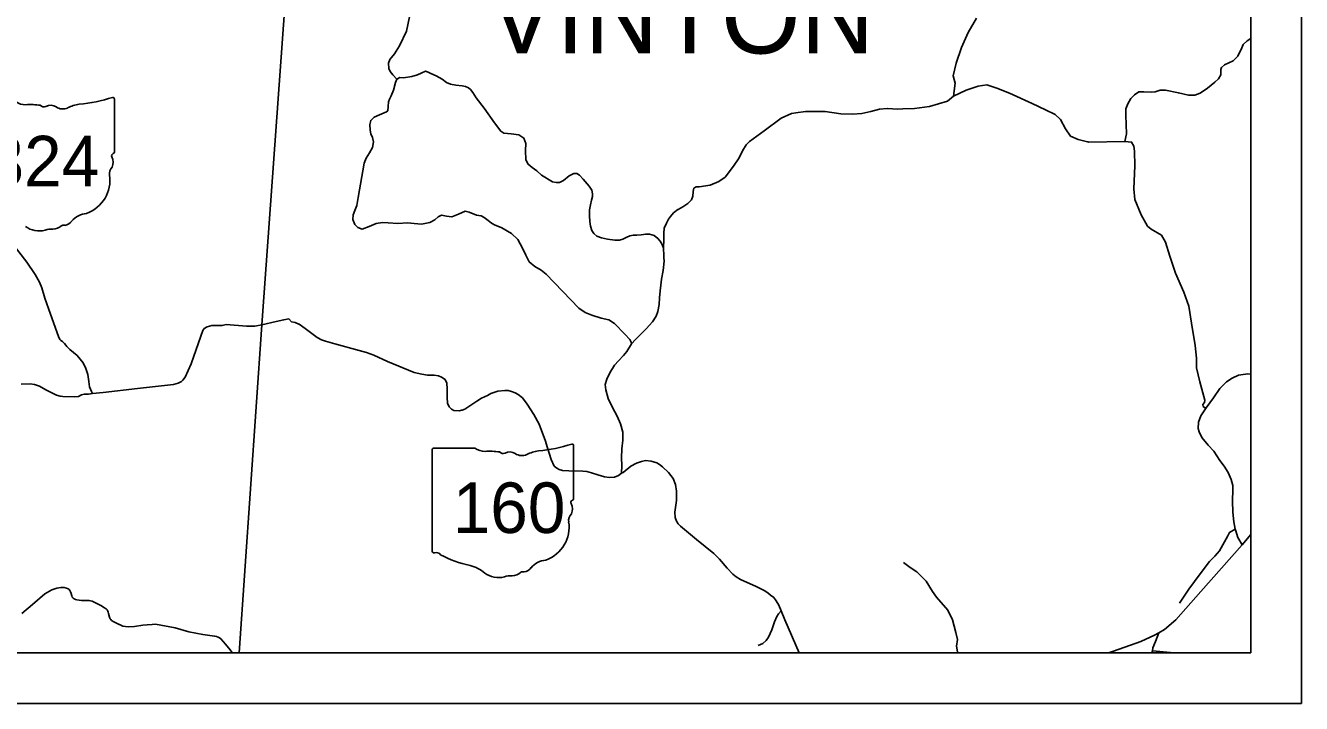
# Model space of a CAD drawing. Extents: x -22 to 431, y -18 to 160.
# Drawn here: x -17.504 to -14.978, y 22.164 to 23.506 of the extents above; entities that cross this region are included whole.
import ezdxf

# ---------------------------------------------------------------- set-up
doc = ezdxf.new("R2010")
doc.units = 0
for name, color, linetype in [('GM_X_Adjacent_County_Text', 7, 'Continuous'), ('GM_X_Airport_Location_Class_2', 7, 'Continuous'), ('GM_X_County_Road', 7, 'Continuous'), ('GM_X_County_Road_Text', 7, 'Continuous'), ('GM_X_County_ROW', 7, 'Continuous'), ('GM_X_Major_River_Text', 7, 'Continuous'), ('GM_X_Minor_River_Text', 7, 'Continuous'), ('GM_X_Section', 7, 'Continuous')]:
    doc.layers.add(name, color=color, linetype=linetype)

msp = doc.modelspace()

# ---------------------------------------------------------------- linework, layer by layer
at = {"layer": 'GM_X_Adjacent_County_Text'}
msp.add_line((-15.2737, 22.2642), (-15.2727, 22.2681), dxfattribs=at)
for points in [[(-15.1139, 22.5643), (-15.114, 22.5682), (-15.1134, 22.5841), (-15.1135, 22.5957), (-15.1167, 22.6072), (-15.1229, 22.6213), (-15.1307, 22.6337), (-15.1391, 22.6453), (-15.1511, 22.6636), (-15.1625, 22.6754), (-15.1748, 22.6909), (-15.1804, 22.7019), (-15.1823, 22.7087), (-15.1814, 22.721), (-15.1769, 22.7335), (-15.1665, 22.7491), (-15.152, 22.769), (-15.1393, 22.7873), (-15.1259, 22.8008), (-15.1148, 22.8082), (-15.1023, 22.8137), (-15.0841, 22.8164), (-15.0776, 22.8159)], [(-15.0952, 22.4779), (-15.1039, 22.493), (-15.1085, 22.5079), (-15.1087, 22.509), (-15.1115, 22.5237), (-15.1133, 22.5426), (-15.1139, 22.5643), (-15.1139, 22.5643)], [(-15.2727, 22.2681), (-15.2716, 22.2741), (-15.2665, 22.2867), (-15.2602, 22.3041)]]:
    msp.add_lwpolyline(points, dxfattribs=at)
at = {"layer": 'GM_X_Airport_Location_Class_2'}
for p, q in [((-17.3278, 23.3606), (-17.3278, 23.2559)), ((-17.3278, 23.2559), (-17.3278, 23.2559)), ((-16.6988, 22.666), (-16.6988, 22.4659)), ((-16.6988, 22.4659), (-16.6988, 22.666)), ((-16.6988, 22.4659), (-16.6988, 22.666)), ((-16.696, 22.6695), (-16.614, 22.6695)), ((-16.4186, 22.6744), (-16.4186, 22.5697)), ((-16.4186, 22.5698), (-16.4186, 22.5697))]:
    msp.add_line(p, q, dxfattribs=at)
for centre, major_axis, start_param, end_param in [((-17.5036, 23.3788), (0.0315, 0), 4.042523, 4.731795), ((-17.4932, 23.2433), (0.113, 0), 1.404758, 1.657858), ((-17.4675, 23.3536), (0.00908, 0), 3.836095, 5.185415), ((-17.4542, 23.3305), (0.0189, 0), 0.950623, 2.079405), ((-17.4298, 23.3622), (0.0227, 0), 4.081561, 5.145723), ((-17.3897, 23.2945), (0.0598, 0), 1.699011, 2.107814), ((-17.4276, 23.6284), (0.2971, 0), 4.814394, 5.042369), ((-17.3309, 23.361), (0.00312, 0), 6.141152, 7.989035), ((-17.3285, 23.2482), (0.00483, 0), 1.883978, 3.671073), ((-17.3592, 23.235), (0.029, 0), 5.934695, 6.695948), ((-17.3311, 23.2555), (0.00334, 0), 5.05454, 6.418171), ((-17.3166, 23.2121), (0.0211, 0), 2.387724, 3.262537), ((-17.411, 23.1987), (0.0743, 0), 5.101752, 6.440018), ((-17.4312, 23.1326), (0.024, 0), 4.937069, 5.64225), ((-17.3796, 23.0959), (0.0407, 0), 1.647645, 2.488434), ((-17.4767, 23.1395), (0.0426, 0), 4.026481, 4.996735), ((-17.4521, 23.0703), (0.035, 0), 1.495662, 1.94098), ((-17.449, 23.1245), (0.0227, 0), 4.691044, 5.507374), ((-17.4285, 23.1051), (0.00639, 0), 1.147584, 2.315152), ((-16.6956, 22.6664), (0.00325, 0), 1.712693, 3.28349), ((-16.5944, 22.6927), (0.0315, 0), 4.042523, 4.731795), ((-16.584, 22.5571), (0.113, 0), 1.404758, 1.657858), ((-16.5583, 22.6675), (0.00908, 0), 3.836095, 5.185415), ((-16.545, 22.6443), (0.0189, 0), 0.950623, 2.079405), ((-16.4805, 22.6083), (0.0598, 0), 1.699011, 2.107814), ((-16.5184, 22.9423), (0.2971, 0), 4.814394, 5.042369), ((-16.4217, 22.6748), (0.00312, 0), 6.141152, 7.989035), ((-16.5206, 22.6761), (0.0227, 0), 4.081561, 5.145723), ((-16.4193, 22.562), (0.00483, 0), 1.883978, 3.671073), ((-16.45, 22.5488), (0.029, 0), 5.934695, 6.695948), ((-16.4219, 22.5693), (0.00334, 0), 5.05454, 6.418171), ((-16.4074, 22.5259), (0.0211, 0), 2.387724, 3.262537), ((-16.5018, 22.5126), (0.0743, 0), 5.101752, 6.440018), ((-16.6955, 22.4655), (0.00327, 0), 3.00124, 4.508301), ((-16.695, 22.4859), (0.025, 0), 4.665946, 4.897461), ((-16.6899, 22.4543), (0.00901, 0), 0.519207, 1.627899), ((-16.5762, 22.6341), (0.2145, 0), 4.195997, 4.488961), ((-16.6401, 22.376), (0.0671, 0), 0.823519, 1.323587), ((-16.522, 22.4465), (0.024, 0), 4.937069, 5.64225), ((-16.4704, 22.4097), (0.0407, 0), 1.647645, 2.488434), ((-16.5675, 22.4534), (0.0426, 0), 4.026481, 4.996735), ((-16.5429, 22.3842), (0.035, 0), 1.495662, 1.94098), ((-16.5398, 22.4384), (0.0227, 0), 4.691044, 5.507374), ((-16.5193, 22.419), (0.00639, 0), 1.147584, 2.315152)]:
    msp.add_ellipse(centre, major_axis=major_axis, ratio=0.941176, start_param=start_param, end_param=end_param, dxfattribs=at)
at = {"layer": 'GM_X_County_Road'}
for points in [[(-15.6666, 23.3664), (-15.6633, 23.3923), (-15.6671, 23.4067), (-15.6613, 23.4316), (-15.6504, 23.4629), (-15.6373, 23.4921), (-15.6207, 23.5209)], [(-15.3273, 23.2765), (-15.3243, 23.2918), (-15.325, 23.3284), (-15.3254, 23.3409), (-15.3216, 23.3511), (-15.3154, 23.3617), (-15.3084, 23.3688), (-15.2995, 23.3749), (-15.2895, 23.3751), (-15.2743, 23.3744), (-15.267, 23.3749), (-15.2573, 23.3784), (-15.2471, 23.378), (-15.2213, 23.3726), (-15.2015, 23.3685), (-15.189, 23.3679), (-15.1784, 23.3725), (-15.1637, 23.3818), (-15.1489, 23.3938), (-15.1416, 23.4005), (-15.1374, 23.4086), (-15.1371, 23.4188), (-15.136, 23.423), (-15.1301, 23.4285), (-15.1127, 23.4362), (-15.1034, 23.4455), (-15.0957, 23.462), (-15.0929, 23.4688), (-15.0852, 23.476), (-15.0776, 23.4802)], [(-16.212, 23.1418), (-16.2119, 23.1418), (-16.2027, 23.1475), (-16.1927, 23.1536), (-16.1854, 23.1609), (-16.1829, 23.1684), (-16.1822, 23.1772), (-16.1815, 23.1815), (-16.1803, 23.184), (-16.176, 23.1869), (-16.1701, 23.1865), (-16.1482, 23.1904), (-16.131, 23.1971), (-16.1184, 23.206), (-16.1018, 23.2275), (-16.0907, 23.2444), (-16.084, 23.2583), (-16.0772, 23.2699), (-16.0704, 23.2768), (-16.0412, 23.2977), (-16.0078, 23.3227), (-15.9872, 23.3317), (-15.9786, 23.333), (-15.9785, 23.333)], [(-17.3177, 22.3205), (-17.311, 22.3172), (-17.3006, 22.3161), (-17.2879, 22.3167), (-17.2713, 22.3192), (-17.2628, 22.3196), (-17.2531, 22.3206), (-17.2461, 22.3209), (-17.2073, 22.3138), (-17.1804, 22.306), (-17.1524, 22.3006), (-17.1293, 22.2975), (-17.1257, 22.2968), (-17.1226, 22.2957), (-17.1194, 22.2943), (-17.1168, 22.2924), (-17.1078, 22.2818), (-17.0983, 22.2705), (-17.0954, 22.266), (-17.0948, 22.2642)]]:
    msp.add_lwpolyline(points, dxfattribs=at)
at = {"layer": 'GM_X_County_ROW'}
for points in [[(-17.3711, 22.7777), (-17.373, 22.7817), (-17.3751, 22.7861), (-17.3771, 22.7907), (-17.3781, 22.8014), (-17.3801, 22.8151), (-17.384, 22.8273), (-17.3893, 22.8386), (-17.4015, 22.8528), (-17.4162, 22.8649), (-17.4188, 22.8672), (-17.4222, 22.8705), (-17.4242, 22.8732), (-17.4266, 22.877), (-17.4305, 22.8807), (-17.4335, 22.8827), (-17.4355, 22.8848), (-17.4381, 22.8904), (-17.4544, 22.9347), (-17.4657, 22.9662), (-17.4716, 22.9866), (-17.4757, 22.9979), (-17.4845, 23.0134), (-17.5011, 23.0376), (-17.5371, 23.0846)], [(-16.9888, 22.9244), (-16.9926, 22.9238), (-17.0074, 22.9203), (-17.0358, 22.9136), (-17.0499, 22.9107), (-17.0662, 22.9107), (-17.1063, 22.9144), (-17.1144, 22.9123), (-17.1257, 22.9124), (-17.1348, 22.912), (-17.144, 22.9099), (-17.1497, 22.9062), (-17.1528, 22.9021), (-17.1566, 22.8911), (-17.1757, 22.8365), (-17.1874, 22.8098), (-17.192, 22.8044), (-17.1947, 22.8018), (-17.2012, 22.7983), (-17.2106, 22.7958), (-17.2819, 22.7874), (-17.3501, 22.78), (-17.3711, 22.7777), (-17.3791, 22.7767), (-17.3876, 22.7761), (-17.393, 22.7749), (-17.3991, 22.772), (-17.4074, 22.7712), (-17.4301, 22.772), (-17.4351, 22.7725), (-17.4424, 22.7745), (-17.4632, 22.785), (-17.4763, 22.7921), (-17.4859, 22.7955), (-17.4944, 22.7966), (-17.5124, 22.7962)], [(-16.9623, 22.9152), (-16.9698, 22.9182), (-16.9771, 22.9199), (-16.9821, 22.9255), (-16.9888, 22.9244)], [(-16.6391, 22.745), (-16.6404, 22.7445), (-16.6444, 22.7433), (-16.6556, 22.7439), (-16.6601, 22.7466), (-16.6651, 22.7511), (-16.668, 22.7587), (-16.6689, 22.7697), (-16.6689, 22.7872), (-16.6695, 22.798), (-16.6731, 22.8057), (-16.6799, 22.8102), (-16.6863, 22.8126), (-16.6944, 22.8137), (-16.7082, 22.8143), (-16.7189, 22.816), (-16.734, 22.8192), (-16.7872, 22.8411), (-16.8142, 22.8534), (-16.8285, 22.8586), (-16.8432, 22.8627), (-16.8911, 22.8757), (-16.9097, 22.881), (-16.9178, 22.884), (-16.926, 22.8884), (-16.9501, 22.9065), (-16.9619, 22.915), (-16.9623, 22.9152)], [(-16.4733, 22.6806), (-16.4736, 22.6815), (-16.4742, 22.6834), (-16.487, 22.7169), (-16.4971, 22.736), (-16.5105, 22.7568), (-16.5197, 22.7689), (-16.5281, 22.7757), (-16.5343, 22.7792), (-16.5418, 22.782), (-16.5482, 22.7839), (-16.5548, 22.7838), (-16.5685, 22.7822), (-16.5828, 22.7777), (-16.5893, 22.7739), (-16.601, 22.7684), (-16.6102, 22.7627), (-16.6203, 22.7559), (-16.6339, 22.7467), (-16.6391, 22.745)], [(-15.9723, 22.2642), (-16.0003, 22.3296), (-16.0077, 22.3474), (-16.0124, 22.3589), (-16.0176, 22.3673), (-16.0225, 22.3737), (-16.0285, 22.3788), (-16.0341, 22.3832), (-16.0414, 22.3881), (-16.057, 22.3956), (-16.0881, 22.4097), (-16.0971, 22.4148), (-16.1036, 22.4199), (-16.1146, 22.4322), (-16.1299, 22.45), (-16.1409, 22.4608), (-16.1754, 22.4888), (-16.2067, 22.515), (-16.2117, 22.5195), (-16.2152, 22.5247), (-16.2177, 22.5323), (-16.2181, 22.5428), (-16.2152, 22.5657), (-16.2146, 22.5846), (-16.2166, 22.5974), (-16.2217, 22.6092), (-16.2308, 22.6215), (-16.2425, 22.6326), (-16.2486, 22.6373), (-16.2537, 22.6402), (-16.2648, 22.6436), (-16.2763, 22.645), (-16.2843, 22.6433), (-16.2944, 22.6401), (-16.3053, 22.6338), (-16.3207, 22.6212), (-16.3236, 22.6198), (-16.3297, 22.6157), (-16.3379, 22.6123), (-16.3478, 22.6115), (-16.3574, 22.6128), (-16.3704, 22.6165), (-16.3832, 22.6207), (-16.3924, 22.6234), (-16.4006, 22.6243), (-16.4282, 22.6248), (-16.4403, 22.6256), (-16.4475, 22.6273), (-16.452, 22.6299), (-16.4572, 22.6339), (-16.4628, 22.6468), (-16.4733, 22.6806)], [(-15.3597, 22.2642), (-15.3497, 22.2674), (-15.2958, 22.2871), (-15.2686, 22.2993), (-15.2602, 22.3041), (-15.2485, 22.3108), (-15.2265, 22.3294), (-15.1771, 22.3856), (-15.0952, 22.4779), (-15.0776, 22.4987)]]:
    msp.add_lwpolyline(points, dxfattribs=at)
at = {"layer": 'GM_X_Major_River_Text'}
for p, q in [((-17.0358, 22.9136), (-16.9617, 23.9351)), ((-17.0808, 22.2642), (-17.0358, 22.9136))]:
    msp.add_line(p, q, dxfattribs=at)
at = {"layer": 'GM_X_Minor_River_Text'}
msp.add_line((-15.2727, 22.2681), (-15.2294, 22.2642), dxfattribs=at)
for points in [[(-16.7436, 23.5232), (-16.7495, 23.4949), (-16.763, 23.4657), (-16.7732, 23.4503), (-16.7822, 23.4387), (-16.7854, 23.4317), (-16.7842, 23.4207), (-16.7815, 23.4152), (-16.7764, 23.4082), (-16.7684, 23.4002), (-16.7714, 23.3931), (-16.7751, 23.3783), (-16.7798, 23.3671), (-16.7834, 23.3602), (-16.785, 23.3547), (-16.7856, 23.346), (-16.7865, 23.3375), (-16.7893, 23.335), (-16.8027, 23.3292), (-16.8135, 23.3245), (-16.8201, 23.3184), (-16.8221, 23.3102), (-16.8213, 23.2992), (-16.8201, 23.292), (-16.8169, 23.2847), (-16.8148, 23.2756), (-16.8168, 23.2648), (-16.8226, 23.2539), (-16.8294, 23.2437), (-16.8335, 23.2334), (-16.8449, 23.1655), (-16.8479, 23.1501), (-16.8515, 23.1399), (-16.8552, 23.1312), (-16.8559, 23.1219), (-16.8519, 23.1122), (-16.846, 23.1066), (-16.8369, 23.1028), (-16.8233, 23.1082), (-16.8095, 23.1141), (-16.7972, 23.1159), (-16.7855, 23.1152), (-16.7664, 23.1145), (-16.7475, 23.1157), (-16.7344, 23.1142), (-16.72, 23.1131), (-16.703, 23.1161), (-16.6932, 23.1214), (-16.6866, 23.1275), (-16.68, 23.1304), (-16.6701, 23.1285), (-16.6599, 23.1276), (-16.6465, 23.133), (-16.6331, 23.1385), (-16.6257, 23.1369), (-16.6111, 23.1305), (-16.6013, 23.1292), (-16.5956, 23.1262), (-16.588, 23.12), (-16.5812, 23.1147), (-16.5753, 23.1113), (-16.5607, 23.1055), (-16.5417, 23.0942), (-16.5292, 23.0825), (-16.5195, 23.0653), (-16.5135, 23.0513), (-16.5068, 23.0386), (-16.4953, 23.029), (-16.4827, 23.022), (-16.4731, 23.0139), (-16.4242, 22.9631), (-16.4082, 22.9465), (-16.3955, 22.9382), (-16.3825, 22.9328), (-16.3639, 22.9266), (-16.3489, 22.9236), (-16.3377, 22.9163), (-16.3174, 22.8953), (-16.3073, 22.8846), (-16.3046, 22.8796), (-16.3041, 22.8758), (-16.3135, 22.8606), (-16.3198, 22.8527), (-16.3295, 22.8422), (-16.3374, 22.8336), (-16.3466, 22.8186), (-16.3526, 22.8059), (-16.3559, 22.7953), (-16.3546, 22.7852), (-16.3505, 22.768), (-16.3417, 22.7502), (-16.3322, 22.7326), (-16.3257, 22.7177), (-16.3211, 22.7012), (-16.321, 22.6851), (-16.3234, 22.6684), (-16.3239, 22.6507), (-16.3232, 22.6354), (-16.3236, 22.6198)], [(-16.2409, 23.0653), (-16.2436, 23.0729), (-16.2472, 23.0791), (-16.2518, 23.0848), (-16.2594, 23.0902), (-16.2683, 23.0932), (-16.2757, 23.0932), (-16.285, 23.0916), (-16.2933, 23.0914), (-16.301, 23.0908), (-16.3071, 23.0895), (-16.3144, 23.0866), (-16.3209, 23.083), (-16.3279, 23.081), (-16.3369, 23.0812), (-16.3517, 23.0832), (-16.3634, 23.0858), (-16.3724, 23.0894), (-16.3786, 23.0941), (-16.3824, 23.1005), (-16.3853, 23.1089), (-16.3865, 23.1183), (-16.3871, 23.1291), (-16.3873, 23.1413), (-16.3853, 23.1511), (-16.3829, 23.1604), (-16.381, 23.1674), (-16.381, 23.1729), (-16.3824, 23.1801), (-16.3877, 23.1883), (-16.3997, 23.2022), (-16.4068, 23.2102), (-16.4121, 23.2134), (-16.4183, 23.2133), (-16.4274, 23.2084), (-16.4385, 23.1996), (-16.4466, 23.1956), (-16.4534, 23.1954), (-16.4604, 23.1967), (-16.4821, 23.2102), (-16.4916, 23.2185), (-16.5005, 23.2251), (-16.5083, 23.2315), (-16.5132, 23.2402), (-16.5137, 23.2584), (-16.513, 23.2726), (-16.517, 23.2834), (-16.5271, 23.2898), (-16.542, 23.292), (-16.5568, 23.2929), (-16.563, 23.2967), (-16.5754, 23.3135), (-16.596, 23.3422), (-16.6112, 23.3632), (-16.6182, 23.3734), (-16.623, 23.3795), (-16.6268, 23.3825), (-16.6325, 23.3851), (-16.6395, 23.3866), (-16.652, 23.3881), (-16.6626, 23.3899), (-16.6705, 23.3931), (-16.6789, 23.3999), (-16.6907, 23.4067), (-16.7011, 23.4112), (-16.7068, 23.414), (-16.7121, 23.4159), (-16.7206, 23.4117), (-16.7278, 23.4082), (-16.7387, 23.4053), (-16.7557, 23.4028), (-16.7627, 23.4031), (-16.7684, 23.4002)], [(-15.4009, 23.2761), (-15.4194, 23.2808), (-15.4346, 23.2872), (-15.445, 23.3015), (-15.4546, 23.3199), (-15.4654, 23.3297), (-15.4842, 23.3395), (-15.5106, 23.3516), (-15.5558, 23.3723), (-15.5808, 23.3823), (-15.6007, 23.3887), (-15.618, 23.3862), (-15.6413, 23.3784), (-15.6666, 23.3664)], [(-15.9785, 23.333), (-15.9595, 23.336), (-15.9205, 23.3359), (-15.8896, 23.3315), (-15.8658, 23.3308), (-15.8482, 23.3322), (-15.8304, 23.3361), (-15.8128, 23.3405), (-15.7979, 23.3417)], [(-15.7979, 23.3417), (-15.7978, 23.3417), (-15.7973, 23.3417), (-15.7773, 23.3407), (-15.7671, 23.3409), (-15.7439, 23.3421), (-15.7138, 23.3457), (-15.6786, 23.3565), (-15.6666, 23.3664)], [(-15.1696, 22.7598), (-15.1694, 22.7601), (-15.1692, 22.7646), (-15.179, 22.8006), (-15.1851, 22.8283), (-15.1852, 22.8474), (-15.188, 22.8728), (-15.1955, 22.9172), (-15.2009, 22.9509), (-15.2103, 22.9786), (-15.2269, 23.0162), (-15.2382, 23.0498), (-15.2466, 23.0772), (-15.2546, 23.0911), (-15.275, 23.1033), (-15.2826, 23.1092), (-15.2953, 23.1315), (-15.3074, 23.1618), (-15.3097, 23.1827), (-15.3078, 23.2283), (-15.3081, 23.2575), (-15.3092, 23.267), (-15.3138, 23.2753), (-15.3273, 23.2765), (-15.3282, 23.2766), (-15.3983, 23.2755), (-15.4008, 23.2761), (-15.4009, 23.2761)], [(-16.24, 23.047), (-16.2403, 23.0509), (-16.2409, 23.0653), (-16.2401, 23.0827), (-16.2397, 23.0949), (-16.2394, 23.1049), (-16.2347, 23.115), (-16.231, 23.1228), (-16.227, 23.1279), (-16.2208, 23.1351), (-16.2123, 23.1416), (-16.212, 23.1418)], [(-16.3041, 22.8758), (-16.2958, 22.8846), (-16.2747, 22.9059), (-16.2622, 22.9198), (-16.2551, 22.931), (-16.2517, 22.9401), (-16.2493, 22.9542), (-16.2483, 22.9673), (-16.247, 22.9811), (-16.2457, 22.9923), (-16.2443, 23.0037), (-16.2413, 23.0209), (-16.2395, 23.0395), (-16.24, 23.0468), (-16.24, 23.047)], [(-15.1665, 22.7491), (-15.1699, 22.75), (-15.1722, 22.7523), (-15.1726, 22.7559), (-15.1697, 22.7597), (-15.1696, 22.7598)], [(-15.1237, 22.4961), (-15.1236, 22.4963), (-15.1202, 22.5026), (-15.1087, 22.509)], [(-15.219, 22.3626), (-15.2004, 22.3907), (-15.1779, 22.4211), (-15.1596, 22.4454), (-15.149, 22.4557), (-15.1402, 22.4665), (-15.13, 22.4838), (-15.1237, 22.4961)], [(-15.658, 22.2642), (-15.6587, 22.2664), (-15.6605, 22.2774), (-15.6586, 22.291), (-15.6617, 22.3048), (-15.6686, 22.3295), (-15.6774, 22.3488), (-15.7002, 22.3743), (-15.7079, 22.3859), (-15.7204, 22.4061), (-15.7389, 22.425), (-15.7524, 22.4333), (-15.7652, 22.4434)], [(-17.5111, 22.3425), (-17.4902, 22.3602), (-17.4657, 22.3812), (-17.4517, 22.3888), (-17.4419, 22.3921), (-17.4376, 22.3932), (-17.4333, 22.394), (-17.4302, 22.394), (-17.4272, 22.3938), (-17.4227, 22.3927), (-17.4194, 22.3909), (-17.4176, 22.3895), (-17.4162, 22.3879), (-17.4147, 22.3849), (-17.4135, 22.382), (-17.412, 22.3771), (-17.4111, 22.3748), (-17.4094, 22.3727), (-17.4072, 22.3711), (-17.4046, 22.3698), (-17.4021, 22.3691), (-17.3928, 22.3682), (-17.3803, 22.368), (-17.3775, 22.3679), (-17.3751, 22.3675), (-17.372, 22.3665), (-17.3694, 22.3651), (-17.3536, 22.3574), (-17.3484, 22.3543), (-17.3443, 22.3512), (-17.3423, 22.3493), (-17.3408, 22.3472), (-17.3399, 22.3452), (-17.3391, 22.3425), (-17.3375, 22.3347), (-17.337, 22.3332), (-17.3362, 22.3315), (-17.3351, 22.3301), (-17.3336, 22.3287), (-17.3287, 22.3258), (-17.3181, 22.3207), (-17.3177, 22.3205)], [(-16.0532, 22.2791), (-16.0441, 22.283), (-16.0373, 22.2887), (-16.0326, 22.2953), (-16.0259, 22.3098), (-16.0207, 22.3257), (-16.0165, 22.3365), (-16.0132, 22.3419), (-16.0077, 22.3474)]]:
    msp.add_lwpolyline(points, dxfattribs=at)
at = {"layer": 'GM_X_Section'}
for p, q in [((-14.9776, 29.1642), (-14.9776, 22.1642)), ((-15.0776, 29.0642), (-15.0776, 22.2642)), ((-15.0776, 29.0642), (-15.0776, 22.2642)), ((-21.8776, 22.2642), (-15.0776, 22.2642)), ((-15.0776, 22.2642), (-21.8776, 22.2642)), ((-21.9776, 22.1642), (-14.9776, 22.1642))]:
    msp.add_line(p, q, dxfattribs=at)

# ---------------------------------------------------------------- texts
at = {"layer": 'GM_X_Airport_Location_Class_2'}
for s, p in [('324', (-17.5809, 23.1878)), ('160', (-16.658, 22.5016))]:
    msp.add_text(s, height=0.1, dxfattribs=at).set_placement(p)
at = {"layer": 'GM_X_County_Road_Text'}
msp.add_text('VINTON', height=0.15152, rotation=0, dxfattribs=at).set_placement((-16.5884, 23.4508))

doc.saveas('drawing.dxf')
